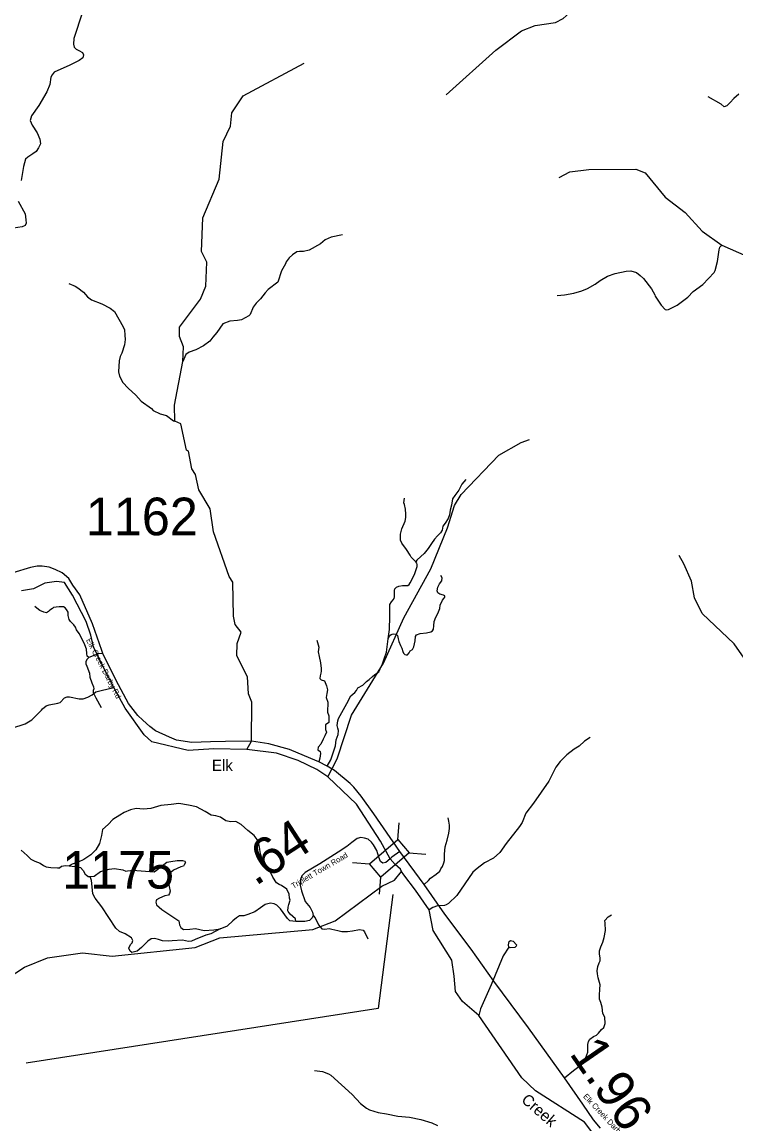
# Model space of a CAD drawing. Extents: x 1248224 to 1454986, y 825081 to 985870.
# Drawn here: x 1274925 to 1284414, y 862920 to 877540 of the extents above; entities that cross this region are included whole.
import ezdxf

# ---------------------------------------------------------------- set-up
doc = ezdxf.new("R2010")
doc.units = 0
for name, color, linetype in [('Exist Hydrographic Creek Single Shore', 7, 'Continuous'), ('Exist Hydrographic Creek Single Shore Label', 7, 'Continuous'), ('Exist Hydrographic Misc Water Feature', 7, 'Continuous'), ('Exist Road Non-System Type 51', 7, 'Continuous'), ('Exist Road Secondary Mileage Hundredths English Label', 7, 'Continuous'), ('Exist Road Secondary Structure Standard Bridge CELL', 7, 'Continuous'), ('Exist Road Secondary Structure Standard Bridge Number Label', 7, 'Continuous'), ('Exist Road Secondary Type 41 Attributed', 7, 'Continuous'), ('Exist Road Secondary Type 51 Attributed', 7, 'Continuous'), ('Exist Road Secondary Type 51 Label', 7, 'Continuous'), ('Exist Road Secondary Type 51 Number Label', 7, 'Continuous')]:
    doc.layers.add(name, color=color, linetype=linetype)

msp = doc.modelspace()

# ---------------------------------------------------------------- linework, layer by layer
at = {"layer": 'Exist Hydrographic Creek Single Shore'}
for points in [[(1277016, 873365), (1277019, 873489), (1277295, 873858), (1277366, 874031), (1277382, 874349), (1277311, 874491), (1277330, 874941), (1277543, 875452), (1277597, 875953), (1277694, 876158), (1277715, 876335), (1277862, 876561), (1278673, 876992)], [(1277914, 867881), (1277975, 867991), (1277981, 868510), (1277934, 868619), (1277923, 868843), (1277779, 869121), (1277783, 869288), (1277837, 869438), (1277756, 869539), (1277734, 869651), (1277728, 870100), (1277680, 870177), (1277469, 870772), (1277427, 871075), (1277275, 871327), (1277230, 871529), (1277181, 871605), (1277137, 871839), (1277112, 871856), (1277037, 872202), (1276955, 872241), (1276952, 872453), (1277064, 873030), (1277071, 873226), (1277016, 873365)], [(1284678, 868871), (1284388, 869284), (1283964, 869687), (1283860, 869892), (1283824, 870116), (1283722, 870345), (1283657, 870454)], [(1277914, 867881), (1277474, 867887), (1277135, 867864), (1276650, 867983), (1276548, 868073), (1276296, 868427), (1276144, 868704), (1275991, 869003), (1275873, 869241), (1275839, 869399), (1275777, 869579), (1275597, 869927), (1275490, 870096), (1275382, 870110), (1275227, 870089), (1275079, 870013), (1274916, 869985)], [(1278841, 867612), (1278595, 867735), (1278306, 867831), (1277914, 867881)], [(1279818, 866428), (1279689, 866663), (1279370, 867155), (1278991, 867518), (1278841, 867612)], [(1279969, 866258), (1279954, 866288), (1279886, 866354), (1279818, 866428)], [(1273259, 863670), (1273315, 863919), (1273386, 864078), (1273541, 864289), (1273588, 864488), (1273648, 864588), (1273928, 864773), (1274205, 864833), (1274713, 864830), (1274959, 864989), (1275263, 865114), (1275731, 865177), (1276122, 865136), (1277225, 865249), (1277554, 865377), (1278791, 865487), (1279086, 865605), (1279706, 866066), (1279874, 866144), (1279969, 866258)], [(1284086, 861070), (1284062, 861130), (1283435, 862028), (1283211, 862135), (1282856, 862270), (1282770, 862384), (1282642, 862606), (1282401, 862931), (1281748, 863346), (1281569, 863517), (1280995, 864349), (1280777, 864531), (1280688, 864664), (1280667, 864870), (1280635, 865080), (1280391, 865474), (1280334, 865752), (1280154, 866011), (1280001, 866217), (1279969, 866258)]]:
    msp.add_lwpolyline(points, dxfattribs=at)
at = {"layer": 'Exist Hydrographic Misc Water Feature'}
for points in [[(1280564, 876573), (1281221, 877164), (1281561, 877423), (1281746, 877495), (1282014, 877535), (1282115, 877586), (1282277, 877730), (1282735, 878020), (1282961, 878088), (1283182, 878251), (1283385, 878361), (1283657, 878563), (1283766, 878603), (1285299, 878891), (1285513, 879103), (1285592, 879249), (1285674, 879530), (1285786, 879695)], [(1282063, 875476), (1282207, 875549), (1282458, 875583), (1283083, 875584), (1283207, 875538), (1283474, 875215), (1283736, 875009), (1283964, 874762), (1284227, 874575), (1284779, 874332)], [(1279185, 874712), (1279032, 874682), (1278955, 874648), (1278890, 874596), (1278740, 874511), (1278665, 874491), (1278613, 874492), (1278577, 874486), (1278520, 874447), (1278475, 874410), (1278434, 874355), (1278425, 874327), (1278373, 874236), (1278325, 874084), (1278197, 873986), (1278156, 873945), (1278094, 873863), (1278036, 873808), (1277999, 873753), (1277955, 873656), (1277938, 873637), (1277841, 873583), (1277788, 873574), (1277688, 873569), (1277595, 873531), (1277514, 873419), (1277459, 873354)], [(1282035, 873906), (1282136, 873915), (1282260, 873938), (1282365, 873968), (1282442, 874002), (1282544, 874058), (1282607, 874109), (1282708, 874164), (1282809, 874201), (1282954, 874232), (1283018, 874234), (1283090, 874212), (1283141, 874175), (1283184, 874132), (1283290, 873997), (1283337, 873916), (1283340, 873900), (1283417, 873778), (1283474, 873721), (1283494, 873716), (1283518, 873723), (1283633, 873778), (1283772, 873887), (1283846, 873960), (1283974, 874055), (1284122, 874215), (1284135, 874239), (1284168, 874360), (1284188, 874516), (1284201, 874548), (1284227, 874575)], [(1275549, 874069), (1275632, 874033), (1275668, 874012), (1275742, 873951), (1275797, 873889), (1275848, 873852), (1275985, 873798), (1276095, 873740), (1276154, 873695), (1276271, 873491), (1276286, 873451), (1276291, 873382)], [(1276291, 873382), (1276297, 873323), (1276289, 873255), (1276252, 873144), (1276229, 873096), (1276216, 873041), (1276208, 872893), (1276221, 872836), (1276267, 872752), (1276337, 872676), (1276439, 872585), (1276507, 872507), (1276645, 872406), (1276668, 872381), (1276759, 872335), (1276844, 872313), (1276939, 872244), (1276955, 872241)], [(1277459, 873354), (1277421, 873300), (1277336, 873238), (1277236, 873188), (1277147, 873156), (1277103, 873125), (1277064, 873030)], [(1278991, 867518), (1279113, 867755), (1279303, 868336), (1279728, 869026), (1280001, 869628), (1280359, 870277), (1280581, 870821), (1280672, 871118), (1280759, 871267), (1281264, 871789), (1281560, 871957), (1281669, 871994)], [(1274791, 868162), (1274969, 868219), (1275056, 868273), (1275183, 868400), (1275196, 868420), (1275245, 868459), (1275285, 868474), (1275402, 868493), (1275430, 868505), (1275490, 868567), (1275526, 868578), (1275558, 868578), (1275683, 868550), (1275739, 868551), (1275800, 868573), (1275859, 868604), (1275908, 868643), (1275976, 868661), (1276144, 868704)], [(1282474, 868039), (1282400, 867989), (1282331, 867925), (1282262, 867883), (1282164, 867809), (1282075, 867721), (1282018, 867646), (1281927, 867460), (1281722, 867167), (1281622, 867034), (1281571, 866911), (1281536, 866856), (1281358, 866629), (1281273, 866512), (1281191, 866436), (1281070, 866375), (1280972, 866301), (1280917, 866250), (1280703, 865942), (1280592, 865834), (1280564, 865815), (1280540, 865807), (1280447, 865802), (1280383, 865783), (1280334, 865752)], [(1281395, 865256), (1281318, 865141), (1281159, 864752), (1281016, 864435), (1280995, 864349)], [(1281395, 865256), (1281391, 865284), (1281400, 865328), (1281417, 865344), (1281453, 865335), (1281495, 865287), (1281491, 865268), (1281475, 865252), (1281414, 865244), (1281395, 865256)], [(1278811, 863616), (1278920, 863603), (1278996, 863574), (1279027, 863553), (1279311, 863300), (1279424, 863177), (1279503, 863117), (1279542, 863096), (1279656, 863057), (1279771, 863040), (1279919, 863009), (1280074, 862995), (1280226, 862967), (1280373, 862922), (1280448, 862887)]]:
    msp.add_lwpolyline(points, dxfattribs=at)
at = {"layer": 'Exist Road Non-System Type 51'}
for points in [[(1275731, 877672), (1275614, 877323), (1275611, 877247), (1275618, 877207), (1275643, 877181), (1275680, 877163), (1275727, 877134), (1275741, 877105), (1275734, 877065), (1275683, 877028), (1275560, 876967), (1275353, 876872), (1275327, 876839), (1275309, 876807), (1275295, 876709), (1275255, 876614), (1275150, 876430), (1275052, 876296), (1275034, 876234), (1275059, 876172), (1275128, 876070), (1275161, 875983), (1275172, 875921), (1275146, 875870), (1275113, 875819), (1275070, 875790), (1275001, 875743), (1274972, 875719), (1274943, 875621), (1274914, 875436)], [(1284452, 876581), (1284383, 876526), (1284336, 876472), (1284292, 876428), (1284256, 876414), (1284216, 876450), (1284045, 876545)], [(1274874, 875163), (1274965, 874992), (1274976, 874914), (1274979, 874870), (1274965, 874837), (1274928, 874819), (1274812, 874801)], [(1280822, 871465), (1280768, 871401), (1280729, 871324), (1280679, 871253), (1280646, 871207), (1280631, 871126), (1280613, 871057), (1280605, 870997), (1280588, 870947), (1280550, 870886), (1280519, 870845), (1280510, 870794), (1280488, 870758), (1280446, 870717), (1280409, 870674), (1280369, 870615), (1280321, 870550), (1280271, 870483), (1280224, 870441), (1280173, 870395), (1280157, 870371)], [(1279389, 868697), (1279454, 868735), (1279504, 868781), (1279538, 868809), (1279585, 868850), (1279614, 868877), (1279667, 868910), (1279686, 868950), (1279717, 869017), (1279740, 869084), (1279767, 869172), (1279793, 869348), (1279808, 869474), (1279812, 869645), (1279812, 869697), (1279813, 869757), (1279813, 869804), (1279834, 869842), (1279856, 869869), (1279870, 869886), (1279875, 869907), (1279874, 869952), (1279874, 869991), (1279879, 870014), (1279903, 870035), (1279934, 870048), (1279980, 870055), (1280020, 870055), (1280051, 870057), (1280070, 870072), (1280085, 870091), (1280139, 870202), (1280178, 870310), (1280178, 870338), (1280171, 870352), (1280157, 870371), (1280095, 870435), (1280083, 870462), (1280035, 870535), (1279972, 870619), (1279954, 870660), (1279956, 870738), (1279973, 870808), (1280018, 870910), (1280028, 870960), (1280028, 871005), (1280020, 871070), (1280006, 871131), (1279999, 871157), (1280006, 871217)], [(1279793, 869348), (1279815, 869393), (1279829, 869405), (1279846, 869412), (1279866, 869417), (1279896, 869411), (1279913, 869391), (1279924, 869350), (1279931, 869313), (1279957, 869262), (1279972, 869223), (1279985, 869181), (1279994, 869158), (1280012, 869140), (1280030, 869135), (1280050, 869136), (1280068, 869165), (1280082, 869191), (1280114, 869208), (1280132, 869242), (1280148, 869323), (1280154, 869379), (1280167, 869403), (1280215, 869419), (1280299, 869429), (1280359, 869441), (1280379, 869454), (1280395, 869478), (1280399, 869522), (1280404, 869577), (1280423, 869637), (1280451, 869687), (1280477, 869753), (1280484, 869798), (1280515, 869862), (1280530, 869885), (1280544, 869900), (1280545, 869918), (1280527, 869930), (1280478, 869941), (1280449, 869961), (1280441, 869987), (1280452, 870035), (1280472, 870081), (1280505, 870118), (1280509, 870161), (1280492, 870190)], [(1275812, 869100), (1275793, 869118), (1275787, 869152), (1275783, 869213), (1275761, 869271), (1275715, 869360), (1275684, 869418), (1275650, 869469), (1275638, 869505), (1275612, 869537), (1275570, 869579), (1275551, 869605), (1275539, 869660), (1275537, 869702), (1275515, 869738), (1275499, 869760), (1275477, 869772), (1275418, 869772), (1275378, 869770), (1275344, 869764), (1275330, 869752), (1275294, 869728), (1275275, 869710), (1275249, 869692), (1275215, 869704), (1275163, 869724), (1275122, 869754), (1275094, 869777)], [(1278843, 869329), (1278868, 869237), (1278859, 869178), (1278872, 869115), (1278890, 869032), (1278902, 868953), (1278902, 868920), (1278897, 868893), (1278888, 868857), (1278884, 868823), (1278902, 868803), (1278944, 868789), (1278971, 868724), (1278983, 868672), (1278974, 868625), (1278967, 868569), (1278989, 868510), (1278987, 868376), (1279001, 868325), (1279003, 868274), (1279001, 868240), (1278960, 868208), (1278960, 868143), (1278971, 868109), (1278951, 868060), (1278926, 868017), (1278895, 867950), (1278859, 867909), (1278857, 867873), (1278888, 867853), (1278893, 867824), (1278884, 867765), (1278870, 867716)], [(1275999, 869154), (1275941, 869148), (1275870, 869122), (1275812, 869100), (1275792, 869080), (1275775, 869047), (1275773, 869017), (1275786, 868985), (1275820, 868892), (1275828, 868840), (1275852, 868766), (1275874, 868713), (1275878, 868685), (1275870, 868661), (1275870, 868637), (1275904, 868566), (1275975, 868438)], [(1278981, 867658), (1279029, 867741), (1279090, 867930), (1279102, 868009), (1279128, 868079), (1279130, 868132), (1279122, 868164), (1279114, 868196), (1279120, 868258), (1279132, 868293), (1279243, 868492), (1279294, 868592), (1279350, 868638), (1279371, 868664), (1279389, 868697)], [(1278565, 865595), (1278558, 865631), (1278490, 865694), (1278460, 865726), (1278457, 865739), (1278462, 865784), (1278472, 865819), (1278487, 865877), (1278480, 865907), (1278475, 865957), (1278445, 866025), (1278375, 866073), (1278344, 866088), (1278307, 866110), (1278257, 866186), (1278239, 866223), (1278217, 866264), (1278181, 866316), (1278116, 866424), (1278096, 866492), (1278079, 866582), (1278064, 866667), (1278009, 866737), (1277928, 866805), (1277836, 866883), (1277765, 866923), (1277698, 866920), (1277632, 866933), (1277562, 866981), (1277500, 866998), (1277437, 867006), (1277359, 867056), (1277244, 867116), (1277136, 867139), (1277010, 867164), (1276905, 867151), (1276772, 867136), (1276637, 867098), (1276538, 867089), (1276443, 867094), (1276367, 867078), (1276282, 867041), (1276227, 867006), (1276134, 866950), (1276069, 866885), (1275996, 866817), (1275981, 866737), (1275956, 866629), (1275906, 866549), (1275838, 866481), (1275745, 866418), (1275672, 866383), (1275592, 866358), (1275553, 866336)], [(1280270, 866085), (1280326, 866140), (1280353, 866170), (1280430, 866224), (1280476, 866263), (1280491, 866293), (1280513, 866327), (1280533, 866374), (1280540, 866404), (1280540, 866488), (1280550, 866586), (1280575, 866677), (1280597, 866769), (1280604, 866830), (1280604, 866875), (1280599, 866929), (1280590, 866973)], [(1274912, 866544), (1274992, 866471), (1275042, 866424), (1275097, 866398), (1275165, 866368), (1275210, 866341), (1275245, 866321), (1275308, 866311), (1275397, 866309), (1275423, 866309), (1275448, 866329), (1275505, 866339), (1275553, 866336), (1275628, 866326), (1275703, 866314), (1275739, 866271), (1275766, 866224), (1275776, 866216), (1275806, 866191), (1275831, 866191), (1275882, 866196), (1275967, 866259), (1276085, 866291), (1276155, 866301), (1276265, 866281), (1276303, 866264), (1276328, 866266), (1276371, 866271), (1276398, 866281), (1276451, 866271), (1276681, 866256), (1276711, 866276), (1276849, 866384), (1276904, 866394), (1276989, 866404), (1277059, 866404), (1277089, 866397), (1277097, 866377), (1277079, 866349), (1277069, 866332), (1277034, 866319), (1276936, 866279), (1276904, 866246), (1276869, 866183), (1276869, 866123), (1276894, 865998), (1276884, 865968), (1276871, 865947), (1276824, 865935), (1276753, 865907), (1276711, 865882), (1276706, 865868), (1276703, 865853), (1276711, 865818), (1276784, 865755), (1277007, 865602), (1277017, 865549), (1277037, 865514), (1277072, 865489), (1277157, 865494), (1277230, 865504), (1277345, 865477), (1277473, 865484), (1277559, 865499), (1277658, 865539), (1277728, 865604)], [(1277559, 865499), (1277434, 865431), (1277368, 865412), (1277227, 865356), (1277176, 865334), (1277137, 865331), (1277060, 865346), (1276919, 865339), (1276870, 865332), (1276790, 865337), (1276741, 865358), (1276685, 865371), (1276641, 865366), (1276595, 865334), (1276515, 865249), (1276454, 865201), (1276384, 865183), (1276362, 865201), (1276344, 865242), (1276367, 865290), (1276391, 865314), (1276396, 865343), (1276381, 865378), (1276298, 865433), (1276220, 865463), (1276174, 865506), (1275986, 865789), (1275898, 865905), (1275866, 865964), (1275857, 866054), (1275849, 866138), (1275831, 866191)], [(1278796, 865676), (1278823, 865645), (1278866, 865552), (1278909, 865497), (1278951, 865495), (1279008, 865502), (1279041, 865492), (1279124, 865475), (1279174, 865462), (1279250, 865462), (1279315, 865472), (1279410, 865490), (1279460, 865480), (1279478, 865457), (1279520, 865364)], [(1282134, 863518), (1282254, 863615), (1282342, 863684), (1282397, 863748), (1282416, 863790), (1282443, 863859), (1282443, 863913), (1282446, 863960), (1282453, 864000), (1282473, 864034), (1282522, 864066), (1282559, 864086), (1282586, 864113), (1282628, 864160), (1282655, 864187), (1282677, 864241), (1282670, 864325), (1282645, 864372), (1282636, 864456), (1282616, 864520), (1282599, 864564), (1282601, 864616), (1282606, 864698), (1282608, 864755), (1282584, 864848), (1282571, 864900), (1282569, 864942), (1282579, 864999), (1282594, 865048), (1282608, 865075), (1282608, 865110), (1282599, 865164), (1282601, 865206), (1282616, 865257), (1282643, 865322), (1282660, 865383), (1282680, 865477), (1282677, 865575), (1282672, 865607), (1282714, 865659), (1282758, 865685)]]:
    msp.add_lwpolyline(points, dxfattribs=at)
at = {"layer": 'Exist Road Secondary Structure Standard Bridge CELL'}
for p, q in [((1279920, 866681), (1279938, 866906)), ((1280067, 866509), (1280293, 866491)), ((1279317, 866377), (1279543, 866359)), ((1279676, 865958), (1279693, 866183))]:
    msp.add_line(p, q, dxfattribs=at)
msp.add_lwpolyline([(1279543, 866359), (1279919, 866682), (1280070, 866506), (1279693, 866183)], close=True, dxfattribs=at)
at = {"layer": 'Exist Road Secondary Structure Standard Bridge Number Label'}
msp.add_lwpolyline([(1279854, 865955), (1279656, 864440), (1274978, 863715)], dxfattribs=at)
at = {"layer": 'Exist Road Secondary Type 41 Attributed'}
for points in [[(1279818, 866428), (1279758, 866378), (1279722, 866370), (1279690, 866390), (1279665, 866449), (1279641, 866540), (1279594, 866613), (1279570, 866650), (1279525, 866688), (1279477, 866703), (1279430, 866709), (1279381, 866699), (1279306, 866644), (1279241, 866589), (1279128, 866518), (1278884, 866360), (1278690, 866244), (1278642, 866202), (1278625, 866155), (1278621, 866078), (1278638, 866001), (1278688, 865859), (1278753, 865780), (1278786, 865719), (1278796, 865676), (1278782, 865642), (1278745, 865609), (1278682, 865597), (1278565, 865595), (1278483, 865603), (1278455, 865636), (1278360, 865762), (1278313, 865810), (1278277, 865829), (1278228, 865839), (1278157, 865823), (1278096, 865776), (1278019, 865723), (1277925, 865687), (1277874, 865671), (1277817, 865671), (1277775, 865646), (1277728, 865604)], [(1279948, 866525), (1279842, 866451), (1279818, 866428)]]:
    msp.add_lwpolyline(points, dxfattribs=at)
at = {"layer": 'Exist Road Secondary Type 51 Attributed'}
for points in [[(1277975, 867991), (1277628, 867984), (1277429, 867980), (1277184, 867974), (1276977, 868003), (1276887, 868043), (1276699, 868127), (1276622, 868183), (1276531, 868267), (1276464, 868332), (1276339, 868490), (1276178, 868797), (1275999, 869154), (1275986, 869193), (1275862, 869547), (1275692, 869933), (1275601, 870063), (1275546, 870148), (1275457, 870226), (1275366, 870270), (1275284, 870301), (1275194, 870313), (1275128, 870313), (1275038, 870298), (1274805, 870227)], [(1279948, 866525), (1279602, 867024), (1279431, 867259), (1279336, 867378), (1279285, 867429), (1279078, 867602), (1278981, 867658), (1278870, 867716), (1278764, 867759), (1278478, 867881), (1278206, 867956), (1277975, 867991)], [(1282613, 862852), (1282518, 862963), (1282379, 863168), (1282134, 863518), (1281654, 864184), (1281194, 864805), (1280893, 865230), (1280546, 865694), (1280270, 866085), (1279948, 866525)]]:
    msp.add_lwpolyline(points, dxfattribs=at)

# ---------------------------------------------------------------- texts
at = {"layer": 'Exist Hydrographic Creek Single Shore Label'}
msp.add_text('Elk', height=150, dxfattribs=at).set_placement((1277448, 867594))
msp.add_text('Creek', height=150, rotation=318.9814, dxfattribs=at).set_placement((1281550, 863209))
at = {"layer": 'Exist Road Secondary Mileage Hundredths English Label'}
for s, rotation, p in [('.64', 33.0044, (1278026, 866059)), ('1.96', 304.5901, (1282190, 863842))]:
    msp.add_text(s, height=500, rotation=rotation, dxfattribs=at).set_placement(p)
at = {"layer": 'Exist Road Secondary Type 51 Label'}
for s, rotation, p in [('Elk Creek Darby Rd', 297.3949, (1275773, 869333)), ('Triplett Town Road', 30.2415, (1278531, 866028)), ('Elk Creek Darby Rd', 313.064, (1282377, 863267))]:
    msp.add_text(s, height=75, rotation=rotation, dxfattribs=at).set_placement(p)
at = {"layer": 'Exist Road Secondary Type 51 Number Label'}
for s, p in [('1162', (1275774, 870724)), ('1175', (1275458, 866032))]:
    msp.add_text(s, height=500, dxfattribs=at).set_placement(p)

doc.saveas('drawing.dxf')
